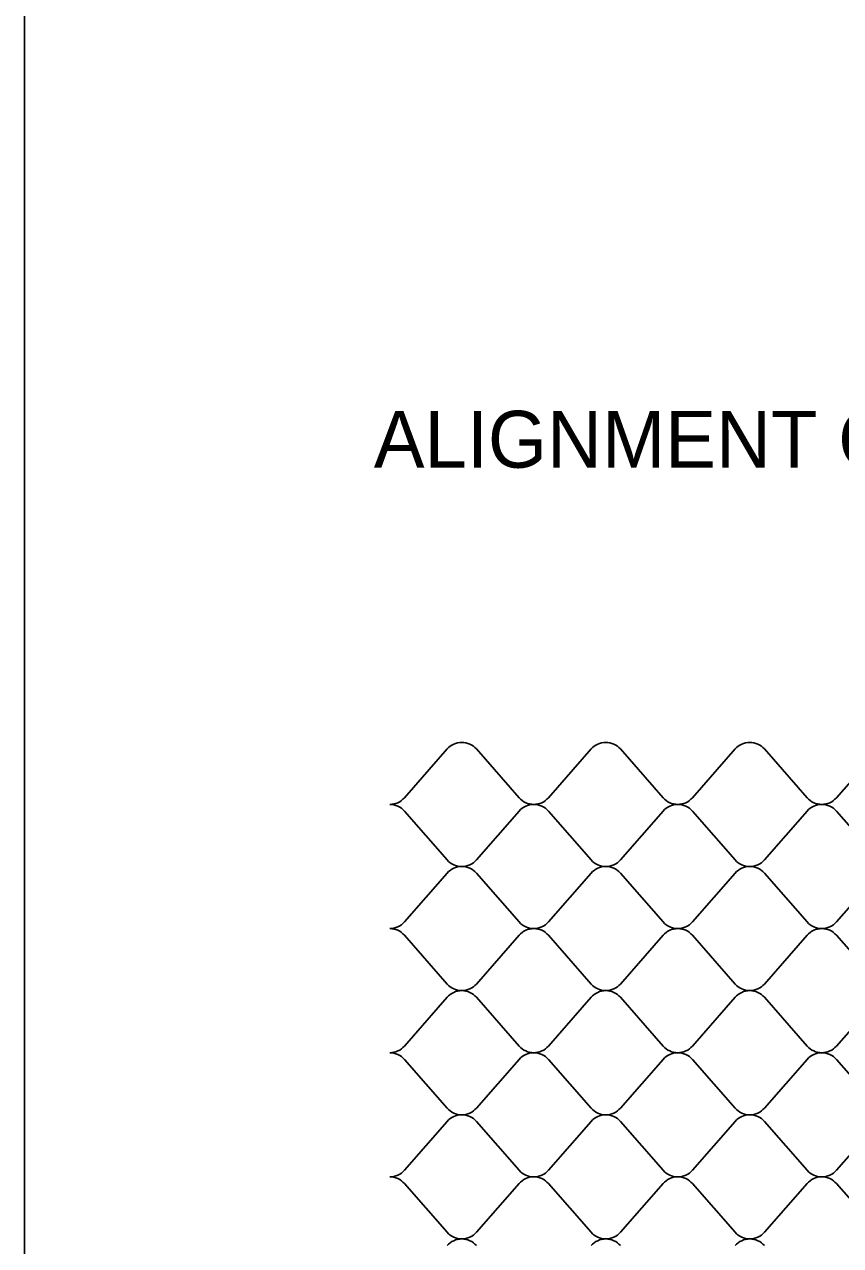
# Model space of a CAD drawing. Extents: x 638850 to 644908, y 297188 to 298900.
# Drawn here: x 643864.4 to 643904.6, y 297529.5 to 297589.6 of the extents above; entities that cross this region are included whole.
import ezdxf

# ---------------------------------------------------------------- set-up
doc = ezdxf.new("R2010")
doc.units = 0
for name, color, linetype in [('1', 7, 'Continuous'), ('3', 7, 'Continuous'), ('5', 7, 'Continuous')]:
    doc.layers.add(name, color=color, linetype=linetype)

msp = doc.modelspace()

# ---------------------------------------------------------------- linework, layer by layer
at = {"layer": '1'}
msp.add_line((643864.405, 297268.918), (643864.405, 297836.211), dxfattribs=at)
at = {"layer": '5'}
for p, q in [((643883.117, 297551.512), (643885.226, 297553.913)), ((643886.662, 297553.913), (643888.772, 297551.512)), ((643890.208, 297551.512), (643892.317, 297553.913)), ((643893.753, 297553.913), (643895.863, 297551.512)), ((643897.299, 297551.512), (643899.408, 297553.913)), ((643900.844, 297553.913), (643902.954, 297551.512)), ((643904.39, 297551.512), (643906.499, 297553.913)), ((643885.226, 297548.456), (643883.117, 297550.858)), ((643888.772, 297550.858), (643886.662, 297548.456)), ((643892.317, 297548.456), (643890.208, 297550.858)), ((643895.863, 297550.858), (643893.753, 297548.456)), ((643899.408, 297548.456), (643897.299, 297550.858)), ((643902.954, 297550.858), (643900.844, 297548.456)), ((643906.499, 297548.456), (643904.39, 297550.858)), ((643883.117, 297545.401), (643885.226, 297547.803)), ((643886.662, 297547.803), (643888.772, 297545.401)), ((643890.208, 297545.401), (643892.317, 297547.803)), ((643893.753, 297547.803), (643895.863, 297545.401)), ((643897.299, 297545.401), (643899.408, 297547.803)), ((643900.844, 297547.803), (643902.954, 297545.401)), ((643904.39, 297545.401), (643906.499, 297547.803)), ((643885.226, 297542.346), (643883.117, 297544.748)), ((643888.772, 297544.748), (643886.662, 297542.346)), ((643892.317, 297542.346), (643890.208, 297544.748)), ((643895.863, 297544.748), (643893.753, 297542.346)), ((643899.408, 297542.346), (643897.299, 297544.748)), ((643902.954, 297544.748), (643900.844, 297542.346)), ((643906.499, 297542.346), (643904.39, 297544.748)), ((643883.117, 297539.291), (643885.226, 297541.693)), ((643886.662, 297541.693), (643888.772, 297539.291)), ((643890.208, 297539.291), (643892.317, 297541.693)), ((643893.753, 297541.693), (643895.863, 297539.291)), ((643897.299, 297539.291), (643899.408, 297541.693)), ((643900.844, 297541.693), (643902.954, 297539.291)), ((643904.39, 297539.291), (643906.499, 297541.693)), ((643885.226, 297536.236), (643883.117, 297538.638)), ((643888.772, 297538.638), (643886.662, 297536.236)), ((643892.317, 297536.236), (643890.208, 297538.638)), ((643895.863, 297538.638), (643893.753, 297536.236)), ((643899.408, 297536.236), (643897.299, 297538.638)), ((643902.954, 297538.638), (643900.844, 297536.236)), ((643906.499, 297536.236), (643904.39, 297538.638)), ((643883.117, 297533.181), (643885.226, 297535.583)), ((643886.662, 297535.583), (643888.772, 297533.181)), ((643890.208, 297533.181), (643892.317, 297535.583)), ((643893.753, 297535.583), (643895.863, 297533.181)), ((643897.299, 297533.181), (643899.408, 297535.583)), ((643900.844, 297535.583), (643902.954, 297533.181)), ((643904.39, 297533.181), (643906.499, 297535.583)), ((643885.226, 297530.126), (643883.117, 297532.528)), ((643888.772, 297532.528), (643886.662, 297530.126)), ((643892.317, 297530.126), (643890.208, 297532.528)), ((643895.863, 297532.528), (643893.753, 297530.126)), ((643899.408, 297530.126), (643897.299, 297532.528)), ((643902.954, 297532.528), (643900.844, 297530.126)), ((643906.499, 297530.126), (643904.39, 297532.528))]:
    msp.add_line(p, q, dxfattribs=at)
for centre, start_param, end_param in [((643885.944, 297553.361), 4.712389, 5.60341), ((643885.944, 297553.361), 3.821368, 4.712389), ((643893.035, 297553.361), 4.712389, 5.60341), ((643893.035, 297553.361), 3.821368, 4.712389), ((643900.126, 297553.361), 4.712389, 5.60341), ((643900.126, 297553.361), 3.821368, 4.712389), ((643882.399, 297552.064), 1.570796, 2.461818), ((643889.49, 297552.064), 0.679775, 1.570796), ((643889.49, 297552.064), 1.570796, 2.461818), ((643896.581, 297552.064), 0.679775, 1.570796), ((643896.581, 297552.064), 1.570796, 2.461818), ((643903.672, 297552.064), 0.679775, 1.570796), ((643903.672, 297552.064), 1.570796, 2.461818), ((643882.399, 297550.306), 3.821368, 4.712389), ((643889.49, 297550.306), 4.712389, 5.60341), ((643889.49, 297550.306), 3.821368, 4.712389), ((643896.581, 297550.306), 4.712389, 5.60341), ((643896.581, 297550.306), 3.821368, 4.712389), ((643903.672, 297550.306), 4.712389, 5.60341), ((643903.672, 297550.306), 3.821368, 4.712389), ((643885.944, 297549.009), 0.679775, 1.570796), ((643885.944, 297549.009), 1.570796, 2.461818), ((643893.035, 297549.009), 0.679775, 1.570796), ((643893.035, 297549.009), 1.570796, 2.461818), ((643900.126, 297549.009), 0.679775, 1.570796), ((643900.126, 297549.009), 1.570796, 2.461818), ((643885.944, 297547.25), 4.712389, 5.60341), ((643885.944, 297547.25), 3.821368, 4.712389), ((643893.035, 297547.25), 4.712389, 5.60341), ((643893.035, 297547.25), 3.821368, 4.712389), ((643900.126, 297547.25), 4.712389, 5.60341), ((643900.126, 297547.25), 3.821368, 4.712389), ((643882.399, 297545.954), 1.570796, 2.461818), ((643889.49, 297545.954), 0.679775, 1.570796), ((643889.49, 297545.954), 1.570796, 2.461818), ((643896.581, 297545.954), 0.679775, 1.570796), ((643896.581, 297545.954), 1.570796, 2.461818), ((643903.672, 297545.954), 0.679775, 1.570796), ((643903.672, 297545.954), 1.570796, 2.461818), ((643882.399, 297544.195), 3.821368, 4.712389), ((643889.49, 297544.195), 4.712389, 5.60341), ((643889.49, 297544.195), 3.821368, 4.712389), ((643896.581, 297544.195), 4.712389, 5.60341), ((643896.581, 297544.195), 3.821368, 4.712389), ((643903.672, 297544.195), 4.712389, 5.60341), ((643903.672, 297544.195), 3.821368, 4.712389), ((643885.944, 297542.899), 0.679775, 1.570796), ((643885.944, 297542.899), 1.570796, 2.461818), ((643893.035, 297542.899), 0.679775, 1.570796), ((643893.035, 297542.899), 1.570796, 2.461818), ((643900.126, 297542.899), 0.679775, 1.570796), ((643900.126, 297542.899), 1.570796, 2.461818), ((643885.944, 297541.14), 4.712389, 5.60341), ((643885.944, 297541.14), 3.821368, 4.712389), ((643893.035, 297541.14), 4.712389, 5.60341), ((643893.035, 297541.14), 3.821368, 4.712389), ((643900.126, 297541.14), 4.712389, 5.60341), ((643900.126, 297541.14), 3.821368, 4.712389), ((643882.399, 297539.844), 1.570796, 2.461818), ((643882.399, 297538.085), 3.821368, 4.712389), ((643889.49, 297539.844), 0.679775, 1.570796), ((643889.49, 297538.085), 4.712389, 5.60341), ((643889.49, 297539.844), 1.570796, 2.461818), ((643889.49, 297538.085), 3.821368, 4.712389), ((643896.581, 297539.844), 0.679775, 1.570796), ((643896.581, 297538.085), 4.712389, 5.60341), ((643896.581, 297539.844), 1.570796, 2.461818), ((643896.581, 297538.085), 3.821368, 4.712389), ((643903.672, 297539.844), 0.679775, 1.570796), ((643903.672, 297538.085), 4.712389, 5.60341), ((643903.672, 297539.844), 1.570796, 2.461818), ((643903.672, 297538.085), 3.821368, 4.712389), ((643885.944, 297536.789), 0.679775, 1.570796), ((643885.944, 297535.03), 4.712389, 5.60341), ((643885.944, 297536.789), 1.570796, 2.461818), ((643885.944, 297535.03), 3.821368, 4.712389), ((643893.035, 297536.789), 0.679775, 1.570796), ((643893.035, 297535.03), 4.712389, 5.60341), ((643893.035, 297536.789), 1.570796, 2.461818), ((643893.035, 297535.03), 3.821368, 4.712389), ((643900.126, 297536.789), 0.679775, 1.570796), ((643900.126, 297535.03), 4.712389, 5.60341), ((643900.126, 297536.789), 1.570796, 2.461818), ((643900.126, 297535.03), 3.821368, 4.712389), ((643882.399, 297533.734), 1.570796, 2.461818), ((643882.399, 297531.975), 3.821368, 4.712389), ((643889.49, 297533.734), 0.679775, 1.570796), ((643889.49, 297531.975), 4.712389, 5.60341), ((643889.49, 297533.734), 1.570796, 2.461818), ((643889.49, 297531.975), 3.821368, 4.712389), ((643896.581, 297533.734), 0.679775, 1.570796), ((643896.581, 297531.975), 4.712389, 5.60341), ((643896.581, 297533.734), 1.570796, 2.461818), ((643896.581, 297531.975), 3.821368, 4.712389), ((643903.672, 297533.734), 0.679775, 1.570796), ((643903.672, 297531.975), 4.712389, 5.60341), ((643903.672, 297533.734), 1.570796, 2.461818), ((643903.672, 297531.975), 3.821368, 4.712389), ((643885.944, 297530.679), 0.679775, 1.570796), ((643885.944, 297528.92), 4.712389, 5.60341), ((643885.944, 297530.679), 1.570796, 2.461818), ((643885.944, 297528.92), 3.821368, 4.712389), ((643893.035, 297530.679), 0.679775, 1.570796), ((643893.035, 297528.92), 4.712389, 5.60341), ((643893.035, 297530.679), 1.570796, 2.461818), ((643893.035, 297528.92), 3.821368, 4.712389), ((643900.126, 297530.679), 0.679775, 1.570796), ((643900.126, 297528.92), 4.712389, 5.60341), ((643900.126, 297530.679), 1.570796, 2.461818), ((643900.126, 297528.92), 3.821368, 4.712389)]:
    msp.add_ellipse(centre, major_axis=(-0.923, 0), ratio=0.952381, start_param=start_param, end_param=end_param, dxfattribs=at)

# ---------------------------------------------------------------- texts
at = {"layer": '3'}
msp.add_text('ALIGNMENT OF CUT', height=2.799, dxfattribs=at).set_placement((643881.613, 297567.757))

doc.saveas('drawing.dxf')
